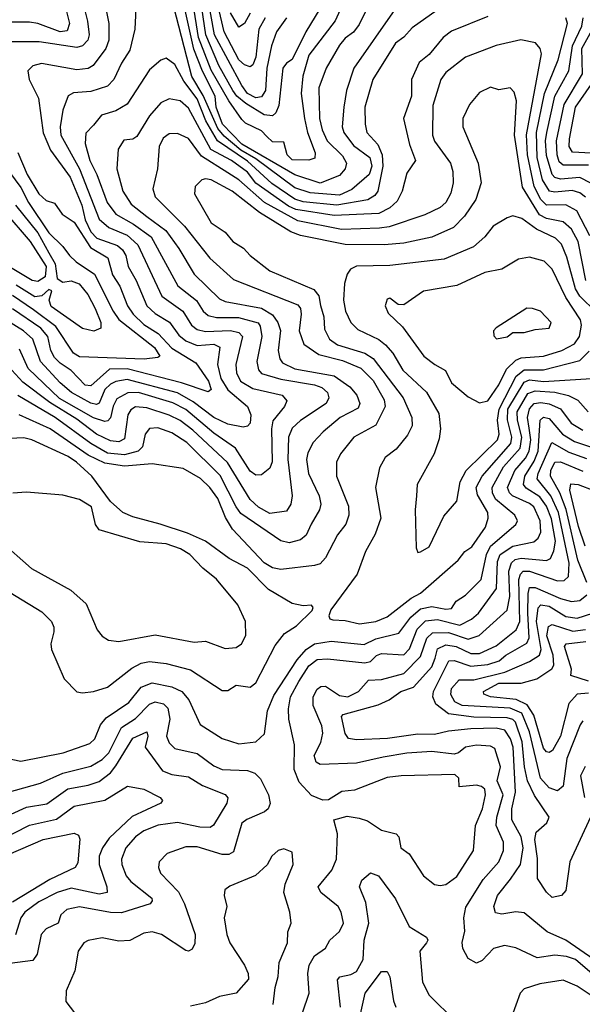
# Model space of a CAD drawing. Extents: x 1308313 to 1441400, y 959662 to 1036319.
# Tile 561 of 656: x 1413720 to 1415733, y 975135 to 978659. Entities that reach past the tile are written whole.
import ezdxf

# ---------------------------------------------------------------- set-up
doc = ezdxf.new("R2010")
doc.units = 0

msp = doc.modelspace()

# ---------------------------------------------------------------- linework, layer by layer
at = {"layer": '0CON10XD'}
for points in [[(1414599, 978665), (1414575.7, 978625), (1414565.1, 978524.9), (1414555, 978497.6), (1414545, 978489.8), (1414525, 978497.2), (1414504.8, 978514.8), (1414451.6, 978615), (1414407.9, 978805)], [(1413863.5, 978785), (1413898.5, 978645), (1413890.8, 978619.2), (1413864.9, 978614.9), (1413785, 978644.6), (1413755, 978649.6), (1413685, 978649.9)], [(1413940, 978745), (1413963.4, 978653.4), (1413968.5, 978605), (1413963.9, 978585), (1413945, 978565.2), (1413925, 978559.4), (1413789.7, 978579.7), (1413665, 978579.1)], [(1414017.8, 978755), (1414039.2, 978645), (1414039, 978585), (1414028.4, 978555), (1413982.9, 978495), (1413965, 978483.5), (1413925, 978479.4), (1413798.6, 978501.4), (1413767.1, 978492.9), (1413749.6, 978475), (1413754.1, 978445), (1413787.8, 978377.8), (1413804.1, 978254.1), (1413831.2, 978191.2), (1413901, 978095), (1413943.1, 977995), (1413955, 977942.6), (1413975, 977899.2), (1413996.7, 977876.7), (1414070.8, 977850.8), (1414088.8, 977835), (1414100, 977815), (1414108.4, 977775), (1414137.6, 977725), (1414174.8, 977635), (1414205, 977607.2), (1414256.7, 977576.7), (1414290, 977530), (1414315, 977509.4), (1414355, 977493.1), (1414415, 977497.9), (1414436.6, 977486.6), (1414428.7, 977425), (1414439.7, 977375), (1414465, 977334.5), (1414535.4, 977275), (1414547.8, 977245), (1414544.7, 977215.3), (1414535, 977204.4), (1414519.8, 977200.2), (1414465, 977211.3), (1414415, 977235.1), (1414341.6, 977291.6), (1414285, 977323.3), (1414105, 977370.9), (1414065, 977364.3), (1414045, 977354.6), (1414025, 977334.8), (1414005, 977286.7), (1413995, 977281.3), (1413975, 977286.5), (1413905.4, 977325), (1413865, 977359.2), (1413794.8, 977435), (1413767.2, 977515), (1413734, 977545), (1413675, 977581.7)], [(1415275, 978736.6), (1415125, 978630), (1415094.5, 978595.5), (1415065, 978574.2), (1414984, 978445), (1414955.6, 978345), (1414956, 978285), (1414962.3, 978255), (1415002.1, 978212.1), (1415017.7, 978175), (1415020.2, 978135), (1415001.4, 978045), (1414991.1, 978028.9), (1414965.6, 978014.4), (1414855, 977994.6), (1414735, 978006.5), (1414705, 978016.9), (1414622.5, 978072.5), (1414535, 978151.9), (1414427.7, 978225), (1414386.9, 978296.9), (1414355.4, 978375), (1414308.2, 978438.2), (1414275, 978498), (1414245, 978520.6), (1414225, 978514.1), (1414185, 978478.8), (1414105, 978356.8), (1414065, 978332.5), (1414013.6, 978316.4), (1413985, 978281.4), (1413957.3, 978252.7), (1413954.6, 978215.4), (1413970.9, 978155), (1413996.8, 978105), (1414033.1, 978005), (1414065, 977962.2), (1414127.2, 977927.2), (1414191, 977881), (1414286.2, 977706.2), (1414353.2, 977653.2), (1414377.2, 977615), (1414395, 977600.5), (1414425, 977593.3), (1414503.2, 977593.2), (1414573.6, 977573.6), (1414581.4, 977561.4), (1414587.1, 977525), (1414568.5, 977435), (1414575.2, 977405.2), (1414585, 977393), (1414655, 977372.5), (1414775, 977352.1), (1414802, 977342), (1414822, 977325), (1414826.9, 977305), (1414817.1, 977285), (1414725, 977223.9), (1414695, 977197.3), (1414682.3, 977165), (1414679.9, 977085), (1414695.7, 976955), (1414691.1, 976925), (1414675, 976900.4), (1414615, 976891.7), (1414574.4, 976914.4), (1414545, 976941.4), (1414464.5, 977074.5), (1414340, 977190), (1414295, 977223.8), (1414255, 977243.8), (1414175, 977269.3), (1414135, 977273.2), (1414118.1, 977261.9), (1414107.2, 977245), (1414095, 977158.9), (1414075, 977147.7), (1414045, 977151), (1413995, 977175.1), (1413925, 977229.5), (1413828.6, 977288.6), (1413731.7, 977361.7), (1413692.8, 977405)], [(1414138.6, 978748.6), (1414132.4, 978625), (1414115, 978550), (1414085, 978503.5), (1414057.7, 978445), (1414035, 978420.8), (1413975, 978401.1), (1413913.4, 978396.6), (1413894.3, 978385.7), (1413875.3, 978335), (1413864.8, 978275), (1413867.1, 978245), (1413934, 978125), (1414005.1, 977945.1), (1414039.7, 977915), (1414105, 977887), (1414143.5, 977853.5), (1414229.5, 977669.5), (1414303.9, 977615), (1414335.1, 977565.1), (1414355, 977550), (1414385, 977542.8), (1414475, 977546.3), (1414505, 977539.3), (1414517.2, 977525), (1414493.2, 977425), (1414495.9, 977395), (1414510.7, 977365), (1414555, 977338.4), (1414660, 977315), (1414676.4, 977295), (1414667.5, 977275), (1414626.4, 977223.6), (1414621.1, 977195), (1414623.7, 977076.3), (1414615, 977053.6), (1414585, 977030), (1414565, 977028.4), (1414545, 977042.7), (1414492, 977125), (1414415, 977178.8), (1414315, 977263.3), (1414267.9, 977287.9), (1414145, 977324.9), (1414107, 977323), (1414068.3, 977301.7), (1414055, 977276.2), (1414045, 977233.9), (1414036.3, 977223.7), (1414025, 977221.3), (1413985, 977233.5), (1413863.3, 977303.3), (1413750.9, 977410.9), (1413719.6, 977479.6)], [(1414984.9, 978745.1), (1414935, 978640.8), (1414915, 978614), (1414885, 978592), (1414865, 978567.8), (1414816.6, 978485), (1414791, 978415), (1414792.9, 978305), (1414802.5, 978265), (1414820.6, 978225), (1414875, 978171.1), (1414889.7, 978145), (1414885.3, 978125), (1414865, 978101.4), (1414795, 978073.6), (1414705, 978104), (1414515, 978213), (1414445.5, 978285), (1414423.1, 978345), (1414420.1, 978385), (1414374.3, 978474.3), (1414343.6, 978553.6), (1414305.4, 978725)], [(1414885.2, 978735), (1414848.9, 978655), (1414755, 978531.2), (1414733, 978456.9), (1414728, 978395), (1414739.2, 978305), (1414750, 978255), (1414777.5, 978182.5), (1414776.6, 978163.4), (1414755, 978156.1), (1414695, 978156.6), (1414677.4, 978175), (1414665, 978220.6), (1414625, 978221.5), (1414605, 978240), (1414585, 978260.9), (1414528.8, 978288.8), (1414515, 978301.9), (1414468.2, 978368.2), (1414405, 978477.9), (1414359.9, 978595), (1414341.2, 978715)], [(1414810.9, 978725), (1414744.4, 978615.6), (1414695, 978516.4), (1414675, 978503.1), (1414661.9, 978485), (1414648.1, 978351.9), (1414636.7, 978325), (1414625, 978314), (1414595, 978318.1), (1414529.2, 978359.2), (1414496.8, 978385), (1414482.6, 978405), (1414432.6, 978495), (1414386.6, 978605), (1414367.2, 978735)], [(1414674.8, 978665.2), (1414639.4, 978615), (1414620.9, 978565), (1414604.3, 978485.7), (1414600.3, 978405), (1414585, 978382.6), (1414565, 978379.2), (1414535.8, 978395), (1414515, 978422.7), (1414418, 978605), (1414390.9, 978750.9)], [(1415062.1, 978695), (1414916.1, 978485), (1414889.8, 978405), (1414880.4, 978345), (1414874.4, 978275.6), (1414879.7, 978255), (1414915, 978208.7), (1414973.4, 978165), (1414979.9, 978135), (1414970.7, 978105), (1414909.1, 978050.9), (1414865, 978031.1), (1414759.4, 978039.4), (1414705, 978057.3), (1414565, 978161), (1414511.6, 978191.6), (1414452.1, 978242.1), (1414429.8, 978269.8), (1414377.1, 978387.1), (1414336.4, 978455), (1414271.4, 978705)], [(1415395, 978670.2), (1415265, 978617.5), (1415235, 978595.3), (1415185.4, 978534.6), (1415149.4, 978505), (1415122, 978445), (1415121.8, 978385), (1415093.3, 978305), (1415115, 978212.5), (1415136.2, 978155), (1415105, 978108.8), (1415088.7, 978045), (1415070.5, 978009.5), (1415044.7, 977985), (1415005.3, 977964.7), (1414845, 977958.2), (1414708.8, 977978.9), (1414681.7, 977991.7), (1414565, 978073.6), (1414535, 978112.4), (1414477.7, 978155), (1414404.1, 978194.1), (1414325, 978341.7), (1414295, 978368.2), (1414255, 978375.3), (1414225, 978360.7), (1414185, 978314.6), (1414139.9, 978240.1), (1414125, 978231.3), (1414092.8, 978227.2), (1414073, 978195), (1414068.3, 978125), (1414089.6, 978045), (1414118.9, 977998.9), (1414175, 977953.9), (1414243.7, 977903.7), (1414290.3, 977840.3), (1414345, 977748.4), (1414435, 977659.2), (1414455, 977650.4), (1414585, 977626.2), (1414625, 977602.4), (1414643.7, 977575), (1414653.8, 977546.2), (1414644.8, 977474.8), (1414650.7, 977445), (1414661.2, 977431.2), (1414705, 977409.6), (1414845, 977384.6), (1414901.3, 977345), (1414927.2, 977315), (1414937.8, 977285), (1414931.4, 977268.6), (1414866.7, 977235), (1414806.6, 977183.4), (1414770, 977145), (1414751.3, 977108.7), (1414747.1, 977085), (1414754, 977035), (1414791.6, 976955), (1414797.4, 976925), (1414792.9, 976905), (1414763.6, 976853.6), (1414745.8, 976814.2), (1414725, 976797.4), (1414685, 976786.8), (1414655, 976793.7), (1414511.7, 976891.7), (1414494.4, 976915), (1414437.7, 977027.7), (1414317.9, 977145), (1414265, 977180.7), (1414215, 977197.9), (1414185, 977195.9), (1414168.8, 977175), (1414160.2, 977129.8), (1414144.9, 977115.1), (1414095, 977101.8), (1414035, 977107.6), (1413975, 977141.6), (1413847.2, 977235), (1413713.8, 977313.8)], [(1414545, 978681.8), (1414525, 978644.6), (1414505, 978631.4), (1414475, 978683.5)], [(1415745, 978023), (1415725, 978038.7), (1415697.5, 978047.5), (1415635, 978041.6), (1415615.5, 978045.5), (1415590.7, 978085), (1415572.4, 978165), (1415569.6, 978255), (1415598.3, 978395), (1415647.4, 978515), (1415680.2, 978645), (1415674.2, 978665)], [(1415763.5, 978073.5), (1415725, 978093.8), (1415655, 978087.9), (1415635, 978094), (1415625, 978104.4), (1415605, 978172.9), (1415601.6, 978225), (1415606.5, 978255), (1415635.2, 978384.8), (1415685.4, 978475), (1415697.9, 978565), (1415731.7, 978635), (1415736.8, 978665)], [(1415755, 978137.9), (1415665, 978137.5), (1415650.4, 978150.4), (1415643, 978175), (1415640.8, 978225), (1415668, 978355), (1415733.8, 978465), (1415731.5, 978555), (1415786.5, 978655)], [(1415759.8, 977885), (1415713.6, 977975), (1415675, 977996.1), (1415605, 977994.4), (1415585, 978015.5), (1415561.2, 978061.2), (1415537.7, 978175), (1415533.5, 978246.5), (1415586.8, 978536.8), (1415582.9, 978555), (1415565.9, 978575.9), (1415513.1, 978586.9), (1415425, 978566.1), (1415315.6, 978525), (1415245, 978470), (1415227.1, 978445), (1415198.2, 978351.8), (1415197.6, 978245), (1415205, 978224.2), (1415261.6, 978145), (1415270, 978115), (1415271.3, 978075), (1415262.5, 978037.5), (1415245, 978004.7), (1415225, 977987.1), (1415170.1, 977959.9), (1415042.9, 977917.2), (1415007.8, 977912.2), (1414872.2, 977907.8), (1414715, 977938.7), (1414596.2, 978005), (1414505, 978085.2), (1414465, 978110.7), (1414370.6, 978170.6), (1414325, 978232.9), (1414285, 978251.8), (1414255, 978250), (1414233.9, 978235), (1414219.5, 978205), (1414213.8, 978125), (1414196.7, 978053.3), (1414205.4, 978025), (1414309.8, 977919.8), (1414400.3, 977805), (1414485, 977728.9), (1414715, 977638.2), (1414724.7, 977625), (1414728.1, 977605), (1414720, 977545), (1414737.4, 977497.4), (1414790.5, 977460.5), (1414875, 977438.5), (1414941.2, 977411.2), (1414985, 977367.2), (1415025, 977298.2), (1415028, 977275), (1414995, 977207.6), (1414915.9, 977164.1), (1414868.7, 977105), (1414853.4, 977075), (1414854.2, 977025), (1414897.3, 976917.3), (1414898.6, 976885), (1414887.1, 976852.9), (1414857.2, 976815), (1414815, 976733.1), (1414795, 976711.8), (1414775.5, 976705.5), (1414655, 976690.7), (1414625, 976697.6), (1414595, 976715.2), (1414481.6, 976835), (1414457.1, 976877.1), (1414429.7, 976945), (1414401.1, 976985), (1414367.3, 977017.3), (1414305, 977052.4), (1414195, 977069.5), (1414095, 977060.5), (1414025, 977072.1), (1413965, 977100.7), (1413829.2, 977195), (1413718.4, 977245)], [(1415765, 978180.9), (1415698.2, 978185), (1415686.7, 978205), (1415687.7, 978232.3), (1415708.8, 978345), (1415785.1, 978455)], [(1415745.7, 977725), (1415718.4, 977865), (1415695, 977908.6), (1415665, 977935.5), (1415605, 977947), (1415579.8, 977959.8), (1415519.1, 978059.1), (1415491.2, 978245), (1415498.3, 978368.3), (1415489.5, 978399.5), (1415475, 978414.5), (1415435, 978407.5), (1415405, 978417.3), (1415365, 978397.9), (1415329.4, 978355), (1415305.4, 978305), (1415306.4, 978275), (1415360.9, 978145), (1415371.4, 978075), (1415352.4, 978015), (1415312.4, 977955), (1415272.7, 977915), (1415195, 977879.8), (1415095, 977858.6), (1415025, 977852.6), (1414885, 977854), (1414725, 977886.7), (1414690, 977900), (1414578.9, 977968.9), (1414480.5, 978045), (1414405, 978085.8), (1414385, 978089.6), (1414372.5, 978085), (1414347.9, 978062.1), (1414345.5, 978035), (1414405, 977931.1), (1414455, 977898.2), (1414482.5, 977865), (1414520.8, 977840.8), (1414545, 977814.2), (1414615, 977759.8), (1414773.4, 977693.4), (1414790.9, 977670.9), (1414796.4, 977636.4), (1414808.1, 977595), (1414810.7, 977550.7), (1414829.1, 977515), (1414857.1, 977495), (1414955.3, 977465.3), (1414985, 977445.7), (1415091.9, 977305), (1415123.8, 977235), (1415124.2, 977205), (1415107.9, 977172.1), (1415067.7, 977122.3), (1415027.9, 977092.1), (1415008.1, 977055), (1414993.9, 976985), (1415012.9, 976875), (1414992.3, 976817.7), (1414957.2, 976755), (1414927.8, 976675), (1414833.6, 976546.4), (1414826.4, 976525), (1414830.6, 976515), (1414840.6, 976510.6), (1414885, 976508.4), (1414936.5, 976496.5)], [(1413713.2, 978183.2), (1413747.2, 978105), (1413789.2, 978035), (1413815, 978011.8), (1413845, 978001.5), (1413872.7, 977962.7), (1413915, 977934.2), (1413973.9, 977843.9), (1414035.9, 977805.9), (1414052.3, 977745), (1414078.2, 977705), (1414106.4, 977635), (1414126.7, 977605), (1414165, 977567.6), (1414216.1, 977536.1), (1414265, 977483), (1414350.9, 977430.9), (1414395.6, 977365), (1414405.2, 977334.8), (1414395, 977327.2), (1414299.1, 977359.1), (1414105, 977409.5), (1414042.3, 977407.7), (1413975, 977348.3), (1413955, 977351.3), (1413905, 977403), (1413865, 977429), (1413845, 977449.6), (1413831.5, 977475), (1413820.8, 977525), (1413795.5, 977555), (1413695, 977624.1)], [(1413660.3, 978145), (1413725, 978058.3), (1413751.5, 978005), (1413825, 977895.5), (1413875, 977847.5), (1413898.2, 977815), (1413922.2, 977792.2), (1413988.4, 977748.4), (1414054.3, 977615), (1414075.5, 977585.5), (1414203.2, 977485), (1414222.1, 977455), (1414215, 977449.3), (1414166.1, 977443.9), (1413935, 977452.6), (1413913.3, 977465), (1413850.1, 977560.1), (1413769.7, 977620.3), (1413695, 977671.5)], [(1413705, 977994.4), (1413785, 977895.5), (1413824.6, 977824.6), (1413847.3, 977785), (1413855, 977732.7), (1413875, 977719.2), (1413905, 977724.1), (1413933.8, 977713.8), (1413964.7, 977674.7), (1413990, 977625), (1414010.6, 977575), (1414011.2, 977555), (1413986.2, 977543.8), (1413945, 977554.1), (1413832.8, 977632.8), (1413825.7, 977655), (1413835, 977687.8), (1413825, 977693.1), (1413799.5, 977670.5), (1413775, 977666.9), (1413708.2, 977708.2)], [(1413663.3, 977975), (1413757.7, 977865), (1413814.9, 977775), (1413811.8, 977738.2), (1413785, 977721.9), (1413765, 977725.5), (1413627.1, 977807.1)], [(1415782.4, 977612.4), (1415725, 977669.2), (1415708.8, 977695), (1415678.4, 977808.4), (1415659.1, 977855), (1415637, 977877), (1415569, 977909), (1415517, 977947), (1415485, 977957.1), (1415465, 977950), (1415415, 977919.5), (1415385, 977881.5), (1415344.1, 977845.9), (1415238.7, 977801.3), (1415045, 977778.8), (1414925, 977776.1), (1414903.6, 977766.4), (1414892.3, 977747.7), (1414883.1, 977715), (1414878.7, 977655), (1414886.3, 977615), (1414904.7, 977575), (1414930.1, 977550.1), (1415005, 977513.6), (1415029.7, 977495), (1415055.1, 977465.1), (1415091.2, 977405), (1415176.1, 977326.1), (1415219.5, 977249.5), (1415225.9, 977194.1), (1415221.8, 977158.2), (1415203.1, 977105), (1415142.5, 976995), (1415140, 976955), (1415135.5, 976904.5), (1415138.8, 976768.8), (1415145, 976752.5)], [(1415365, 977287.1), (1415395, 977294.4), (1415435, 977351.8), (1415461.6, 977408.4), (1415495, 977440.3), (1415515, 977448.1), (1415595, 977454.6), (1415659.6, 977475), (1415705, 977498.4), (1415723.5, 977525), (1415731, 977565), (1415726.7, 977585), (1415674.7, 977664.7), (1415625, 977766.2), (1415596.7, 977795), (1415545, 977809.2), (1415505, 977801.8), (1415445, 977765.4), (1415385, 977753.6), (1415285, 977707.3), (1415165, 977687.2), (1415095, 977637.8), (1415075, 977638.9), (1415045, 977662.5), (1415035, 977658), (1415028.1, 977635), (1415038.6, 977608.6), (1415089.9, 977559.9), (1415166.7, 977455), (1415205.4, 977424.6), (1415243.6, 977403.6), (1415265, 977359.2), (1415325, 977309.1), (1415365, 977287.1)], [(1415426.7, 977516.7), (1415465, 977524.2), (1415485, 977538.8), (1415525, 977539.2), (1415565, 977550), (1415615, 977554.4), (1415622, 977575), (1415583.3, 977615), (1415555.6, 977625.6), (1415535, 977625.7), (1415425, 977556), (1415416.2, 977545), (1415416.7, 977526.7), (1415426.7, 977516.7)], [(1415145, 976752.5), (1415155, 976754), (1415185, 976772.7), (1415237.5, 976882.5), (1415284.6, 976935.4), (1415296.8, 977005), (1415318.3, 977045), (1415430.2, 977155), (1415435.6, 977175), (1415429.6, 977225), (1415435.4, 977265), (1415496.5, 977383.5), (1415525, 977405.1), (1415595, 977405.1), (1415725, 977438.9), (1415757.4, 977472.6)], [(1414936.5, 976496.5), (1414995, 976504.8), (1415035, 976521.5), (1415121.3, 976588.7), (1415155, 976606.5), (1415288.9, 976725), (1415313.5, 976755), (1415338.3, 976771.7), (1415387.1, 976842.9), (1415396.6, 976875), (1415395.2, 976895), (1415358.3, 976958.3), (1415354.1, 976985), (1415375.1, 977025), (1415477.4, 977142.6), (1415480.9, 977165), (1415466.2, 977226.2), (1415467.3, 977265), (1415525, 977361.4), (1415545, 977369.4), (1415595, 977363.8), (1415785, 977376.2)], [(1413725, 976004.7), (1413876, 976035), (1413971.9, 976068.1), (1413989.4, 976085), (1414009.3, 976135), (1414029.6, 976160.4), (1414110.8, 976215), (1414155, 976269.8), (1414195, 976285.6), (1414265, 976271.7), (1414300.4, 976255), (1414325.6, 976224.4), (1414366.7, 976136.7), (1414445, 976085.8), (1414505, 976067.3), (1414565.9, 976074.1), (1414596.6, 976103.4), (1414607.1, 976185), (1414629.8, 976240.2), (1414712.7, 976367.3), (1414745, 976404.9), (1414775, 976424.8), (1414835, 976434.2), (1414952.9, 976422.9), (1414995, 976442.8), (1415077.2, 976462.8), (1415120, 976520), (1415155, 976550.2), (1415195, 976558.3), (1415245, 976548.7), (1415265, 976551.1), (1415282.1, 976577.9), (1415315, 976599.6), (1415371.6, 976655), (1415391.1, 976745), (1415404.6, 976775), (1415495, 976852.3), (1415501.1, 976865), (1415492.2, 976885), (1415423.1, 976943.1), (1415412.1, 976965), (1415411, 976985), (1415451.9, 977058.1), (1415511.3, 977125), (1415517.4, 977165), (1415501.4, 977225), (1415500.4, 977255), (1415538.9, 977321.1), (1415565, 977330.4), (1415635, 977325.5), (1415684.1, 977314.1), (1415717.5, 977297.5), (1415754.9, 977254.9)], [(1414732.3, 975105), (1414756.3, 975175), (1414751.3, 975245), (1414756.2, 975275), (1414775, 975309.2), (1414814.1, 975335.9), (1414830.4, 975365), (1414865, 975395.5), (1414878.4, 975425), (1414870.6, 975465), (1414860, 975485), (1414797.3, 975535), (1414788.5, 975555), (1414837.1, 975615), (1414853.4, 975655), (1414857.6, 975745), (1414844.4, 975795.6), (1414892.1, 975807.9), (1414935, 975801.5), (1414965, 975791.2), (1415015, 975758.5), (1415068, 975745), (1415076.4, 975735), (1415083.8, 975695), (1415113.4, 975673.4), (1415165.6, 975595), (1415204, 975564), (1415225, 975560), (1415245, 975564.5), (1415285, 975592.9), (1415344.2, 975685.8), (1415350.7, 975775), (1415375.8, 975834.2), (1415386.9, 975885), (1415384.7, 975905), (1415373.3, 975915), (1415355, 975919.3), (1415293.1, 975913.1), (1415291.8, 975945), (1415277.4, 975957.4), (1415085, 975953.2), (1415035, 975946.9), (1414918.3, 975901.7), (1414872.7, 975897.3), (1414825, 975867.1), (1414805, 975865.6), (1414765, 975882.1), (1414720.6, 975930.6), (1414702.3, 975975), (1414704.1, 976064.1), (1414683.3, 976155), (1414682, 976192), (1414689.8, 976235), (1414719.7, 976290.3), (1414755, 976346.6), (1414785, 976368.8), (1414821.8, 976371.8), (1414955, 976357.4), (1414975, 976362), (1414996.9, 976383.1), (1415015, 976390.3), (1415095, 976385.7), (1415115, 976407.5), (1415142.8, 976477.2), (1415172.5, 976507.5), (1415215, 976512.3), (1415295, 976491.7), (1415337.1, 976512.9), (1415362.2, 976535), (1415426.7, 976623.4), (1415430, 976720.1), (1415439.2, 976745), (1415485, 976774.3), (1415560.1, 976789.9), (1415575, 976803.8), (1415585.1, 976824.9), (1415582.6, 976865), (1415559.9, 976915), (1415545, 976927.6), (1415483.9, 976955), (1415472.7, 976965), (1415466, 976985), (1415492, 977045), (1415530.6, 977089.4), (1415543.5, 977115), (1415549.7, 977155), (1415542.7, 977197.3), (1415537.8, 977235), (1415544.5, 977265.5), (1415561.6, 977285), (1415585, 977288.9), (1415615, 977284.2), (1415655, 977266.4), (1415693.7, 977215), (1415735, 977189.7)], [(1415020.3, 976019.7), (1414925, 975998.3), (1414795, 975993.5), (1414781.1, 976001.1), (1414774.4, 976025), (1414798.2, 976071.8), (1414805.2, 976105.2), (1414801.8, 976131.8), (1414770.2, 976205), (1414770.7, 976235), (1414785, 976263.2), (1414797.3, 976272.7), (1414815, 976274.2), (1414865, 976239.8), (1414895, 976235.9), (1414933.1, 976255), (1414968, 976295), (1415015, 976297), (1415095, 976318.9), (1415155, 976379.5), (1415176.9, 976445), (1415197.3, 976465), (1415255, 976465.5), (1415325, 976441.5), (1415364, 976455), (1415465, 976545.5), (1415474.5, 976595), (1415471.1, 976685), (1415479.5, 976715), (1415493.6, 976726.4), (1415515, 976731.6), (1415566.9, 976726.9), (1415605, 976722.8), (1415620.1, 976729.9), (1415632.1, 976757.9), (1415637, 976793), (1415622.7, 976872.7), (1415605, 976917.3), (1415580.9, 976950.9), (1415532.5, 976982.5), (1415523.5, 976995), (1415527.3, 977025), (1415560.7, 977079.3), (1415575.1, 977115.1), (1415582.2, 977225), (1415595, 977236.6), (1415615, 977231.5), (1415662.6, 977175), (1415705, 977149.2), (1415815, 977112.3)], [(1413945, 976249.5), (1413985, 976254.6), (1414035, 976269.6), (1414121.7, 976338.3), (1414155, 976355.7), (1414185, 976361.4), (1414244.7, 976355.3), (1414332.1, 976332.1), (1414445, 976258.5), (1414465, 976258.6), (1414495, 976277.8), (1414545, 976269.8), (1414565, 976285.4), (1414635, 976419.1), (1414667.4, 976462.6), (1414710.7, 976489.3), (1414766.9, 976545), (1414770, 976555), (1414765, 976563.3), (1414735, 976560.6), (1414695, 976569.2), (1414610.1, 976620.1), (1414535, 976696.2), (1414470.2, 976730.2), (1414385, 976792.1), (1414320.6, 976820.6), (1414222.8, 976852.8), (1414125, 976879.3), (1414090, 976895), (1414045.4, 976935), (1413978.5, 977025), (1413924.1, 977075), (1413893.9, 977095), (1413764.3, 977155), (1413735, 977162.4), (1413685, 977160)], [(1415476.9, 975583.1), (1415512.3, 975635), (1415521.4, 975695), (1415514.6, 975735), (1415480.7, 975795), (1415481.8, 975835), (1415494.6, 975894.6), (1415485.8, 976055), (1415476.8, 976085), (1415455.6, 976115.6), (1415425, 976123.8), (1415335, 976120.6), (1415255, 976112.8), (1415205, 976100.5), (1415145, 976101.8), (1415035.9, 976085.9), (1414925, 976081.7), (1414896.5, 976086.5), (1414885, 976104.2), (1414871.8, 976165), (1414877.6, 976172.4), (1415002.6, 976207.4), (1415042.9, 976225), (1415084.6, 976255), (1415129.6, 976270.4), (1415195, 976342.6), (1415206.5, 976373.5), (1415215, 976406.9), (1415245, 976422.1), (1415282.5, 976415), (1415335, 976390.8), (1415365, 976390.8), (1415425, 976417.4), (1415497, 976475), (1415509.4, 976505), (1415505.7, 976655), (1415512, 976675), (1415522.1, 976685), (1415545, 976684.9), (1415645, 976650.5), (1415668.5, 976651.5), (1415684.5, 976665.5), (1415686.7, 976713.3), (1415648.7, 976895), (1415620.9, 976955), (1415571.8, 977015), (1415574.9, 977035), (1415624, 977145), (1415685, 977110.4), (1415747.9, 977087.9)], [(1415749.5, 976645), (1415717.5, 976725), (1415676.2, 976906.2), (1415652.5, 976965), (1415619.5, 977025), (1415621.2, 977045), (1415635, 977074.8), (1415655, 977076.1), (1415735, 977042.8)], [(1415744, 976775), (1415719.2, 976845), (1415688.6, 976975), (1415691.8, 976998.2), (1415718.9, 976995), (1415775, 976973.7)], [(1414455, 976408.2), (1414495, 976412.5), (1414514.3, 976425), (1414529.1, 976455), (1414528.2, 976505), (1414501.1, 976565), (1414425, 976656.7), (1414375.9, 976695.9), (1414329.5, 976745), (1414296.2, 976765), (1414245, 976782.9), (1414150.3, 976790.3), (1414005, 976832.7), (1413991.9, 976851.9), (1413977.7, 976915), (1413935, 976941.5), (1413875, 976956.8), (1413745, 976967.8), (1413695.9, 976964.1)], [(1413647.8, 976795), (1413762.5, 976695), (1413903.3, 976616.7), (1413957.8, 976567.7), (1413997.5, 976475), (1414015, 976453.1), (1414037.7, 976437.7), (1414075, 976433.9), (1414205, 976457.5), (1414345, 976430.7), (1414385, 976434.6), (1414455, 976408.2)], [(1413615, 976652.1), (1413799.1, 976539.1), (1413833.8, 976505), (1413843.1, 976485), (1413842.3, 976467.7), (1413831.8, 976425), (1413833.8, 976405), (1413879.6, 976299.6), (1413925, 976253.1), (1413945, 976249.5)], [(1415762.8, 975805), (1415688.3, 975645), (1415675, 975542.9), (1415659.2, 975525), (1415625, 975517.5), (1415605, 975536.2), (1415572.7, 975585), (1415572.6, 975657.4), (1415563.9, 975725), (1415568.4, 975751.6), (1415606.7, 975785), (1415614.7, 975805), (1415561.8, 975881.8), (1415537.3, 975935), (1415526.4, 975985), (1415518.4, 976075), (1415493.8, 976145), (1415484.7, 976154.7), (1415465, 976160.9), (1415345, 976162.6), (1415254.4, 976174.4), (1415209.3, 976209.3), (1415199, 976235), (1415201.1, 976255), (1415256, 976364), (1415275, 976365.9), (1415335, 976345.4), (1415395, 976350.6), (1415436.1, 976363.9), (1415459.7, 976385), (1415535, 976427.2), (1415543.6, 976446.4), (1415538.5, 976535), (1415539.4, 976605), (1415545, 976626.9), (1415565, 976626.7), (1415655, 976587.6), (1415695, 976577), (1415725, 976580.4), (1415749, 976601)], [(1415735, 976150), (1415726.2, 976135), (1415678.1, 976015), (1415664.8, 975915.2), (1415645, 975899.5), (1415615, 975909.8), (1415583.8, 975945), (1415545, 976110.3), (1415517.3, 976177.3), (1415474.8, 976194.8), (1415304, 976204), (1415277.6, 976217.6), (1415263.4, 976243.4), (1415265.6, 976265), (1415293.4, 976296.5), (1415345, 976296.8), (1415456, 976324), (1415545, 976362.2), (1415580.5, 976385), (1415585.8, 976405), (1415569.3, 976505), (1415575, 976554.5), (1415584.9, 976565.1), (1415615, 976560.5), (1415675, 976523.1), (1415715, 976516.5), (1415770.9, 976535)], [(1415755, 976248.6), (1415715, 976244.7), (1415685, 976211.8), (1415655.1, 976095), (1415626.3, 976043.7), (1415615, 976036.1), (1415605, 976038.8), (1415595, 976051.9), (1415560.1, 976169.9), (1415536.3, 976206.3), (1415496.2, 976226.2), (1415405.4, 976235.4), (1415381.5, 976245), (1415380.3, 976255), (1415435, 976284.5), (1415515, 976284.9), (1415570.7, 976299.3), (1415623.9, 976336.1), (1415631.2, 976348.8), (1415628.7, 976385), (1415606.4, 976453.6), (1415612.3, 976487.7), (1415625, 976494.3), (1415699.4, 976470.6), (1415745, 976476.9)], [(1415755, 976291.8), (1415692.4, 976312.4), (1415695.2, 976335), (1415669.4, 976415), (1415675.6, 976425), (1415746, 976434)], [(1413645, 975884.3), (1413795, 975926.4), (1413875, 975962.7), (1413975, 975987.6), (1414015, 976010.7), (1414039.4, 976035), (1414084.1, 976125.9), (1414135, 976158.2), (1414185, 976209.8), (1414205, 976217.8), (1414235, 976210.4), (1414250.8, 976195), (1414257.4, 976155), (1414246.2, 976095), (1414255, 976071.1), (1414275, 976050), (1414355, 976032.4), (1414415, 975988.9), (1414445, 975976), (1414535, 975971.7), (1414562, 975962), (1414581.5, 975941.5), (1414611.2, 975885), (1414616.5, 975853.5), (1414609.1, 975835), (1414596.4, 975823.6), (1414533, 975797), (1414515, 975783.6), (1414485, 975680.4), (1414468.7, 975671.3), (1414445, 975671), (1414355, 975698.1), (1414315, 975698.1), (1414247.5, 975675), (1414219.5, 975645), (1414217.3, 975625), (1414223.8, 975605), (1414288.1, 975538.1), (1414309.7, 975495), (1414347.8, 975385), (1414346.8, 975353.2), (1414337.6, 975332.4), (1414325, 975325.4), (1414315, 975327.3), (1414227.3, 975385), (1414195, 975394.8), (1414165, 975390), (1414115, 975363.5), (1414075, 975361.6), (1414015, 975372.7), (1413965, 975363.8), (1413950, 975355), (1413930, 975325), (1413917.8, 975255), (1413886.9, 975183.1), (1413885.8, 975145), (1413917.1, 975105)], [(1413646.5, 975796.5), (1413745, 975840.4), (1413817.2, 975852.8), (1413893.2, 975906.8), (1413965, 975919), (1414005, 975932.2), (1414045, 975963.8), (1414065, 975988), (1414125, 976087.6), (1414175, 976110.5), (1414179, 976095), (1414169.6, 976055), (1414230.9, 975970.9), (1414265, 975957), (1414325, 975949.7), (1414375, 975918.4), (1414455.8, 975885.8), (1414464.6, 975874.6), (1414461.3, 975855), (1414413.3, 975776.7), (1414402, 975768), (1414365, 975768.8), (1414285, 975785.5), (1414216.3, 975776.3), (1414164.6, 975755.4), (1414135, 975734.2), (1414100, 975695), (1414084.3, 975655), (1414085.3, 975635), (1414101.1, 975595), (1414118.1, 975575), (1414193.3, 975515), (1414194.7, 975505), (1414187.3, 975495), (1414085, 975463.1), (1414045, 975464.3), (1413935, 975483.7), (1413889.5, 975475), (1413867.1, 975455), (1413858.5, 975425), (1413814.7, 975405), (1413797.6, 975385), (1413782.9, 975315), (1413767.7, 975292.3), (1413685, 975281.1)], [(1415785, 975230), (1415708.5, 975295), (1415676.5, 975306.5), (1415635, 975311.6), (1415571.5, 975301.5), (1415495, 975336.8), (1415454.7, 975345.3), (1415415.3, 975334.7), (1415375, 975291.4), (1415355, 975281.9), (1415325, 975298.9), (1415306.4, 975335), (1415303.2, 975356.8), (1415312.6, 975397.4), (1415310, 975445), (1415317.2, 975482.8), (1415378.2, 975581.8), (1415435.1, 975644.9), (1415451.3, 975685), (1415451.4, 975715), (1415424.8, 975775), (1415427.2, 975805), (1415450.5, 975885), (1415429, 975935), (1415441.2, 975985), (1415420.1, 976050.1), (1415405, 976058.8), (1415355, 976063), (1415315, 976055.9), (1415290.4, 976035), (1415275, 976030), (1415195, 976040), (1415105, 976033.9), (1415020.3, 976019.7)], [(1413666.9, 976016.9), (1413725, 976004.7)], [(1415743.7, 975986.3), (1415727, 975953), (1415740.7, 975875)], [(1413645, 975720), (1413755, 975776.1), (1413852, 975798), (1413915.8, 975844.2), (1414025, 975865.2), (1414105.6, 975915.6), (1414165, 975904.5), (1414222.5, 975875), (1414230.8, 975865), (1414226, 975855), (1414122.4, 975807.6), (1414040.5, 975729.5), (1414016.3, 975695), (1414004.8, 975665), (1414004.2, 975635), (1414032.6, 975555), (1414033.3, 975535), (1414005, 975529.3), (1413905, 975550.7), (1413855, 975534.8), (1413788.6, 975501.4), (1413739.2, 975465), (1413724.7, 975445), (1413705, 975383.5)], [(1413635, 975651.7), (1413805, 975725.2), (1413915, 975747.1), (1413930.8, 975740.8), (1413936.1, 975726.1), (1413928.1, 975641.9), (1413919.4, 975625), (1413827.9, 975582.1), (1413695, 975501.2)], [(1414627.3, 975135), (1414634.4, 975195), (1414645.4, 975234.6), (1414649.1, 975285), (1414678.2, 975355), (1414679.5, 975395), (1414691.8, 975425), (1414686.5, 975465), (1414665.3, 975535), (1414670.8, 975565), (1414699.4, 975635), (1414695, 975680), (1414665, 975691.2), (1414645, 975686), (1414622.5, 975665), (1414605.4, 975634.6), (1414563.6, 975596.4), (1414472, 975558), (1414454.2, 975545), (1414451.9, 975525), (1414461.9, 975485), (1414452.5, 975445), (1414461.5, 975385), (1414472.5, 975355), (1414524.3, 975275), (1414537.5, 975245), (1414538.8, 975225), (1414494.6, 975175.4), (1414435, 975162.7), (1414385, 975140), (1414331.7, 975128.3)], [(1414868.8, 975125), (1414857.2, 975222.7), (1414866.1, 975233.9), (1414905, 975241.9), (1414925, 975252.9), (1414949, 975295), (1414953.2, 975365), (1414969.4, 975425), (1414959.2, 975499.2), (1414936.8, 975555), (1414945, 975578.9), (1414975, 975605.3), (1415004.5, 975595), (1415065, 975512.2), (1415113.8, 975413.8), (1415175.7, 975375), (1415181.1, 975365), (1415176.5, 975355), (1415152.3, 975325), (1415161.8, 975215), (1415185, 975168.1), (1415279.1, 975075)], [(1415775, 975295.4), (1415675, 975365.2), (1415607.5, 975395), (1415525, 975462.8), (1415495, 975465.6), (1415445, 975457.2), (1415423.1, 975463.1), (1415416.7, 975485), (1415429.5, 975525), (1415476.9, 975583.1)], [(1414939.7, 975100.3), (1414956.9, 975175), (1415015, 975252.9), (1415035, 975252), (1415045, 975234), (1415057.6, 975147.6), (1415066.6, 975125)], [(1415815, 975133.8), (1415715, 975199.7), (1415665, 975222.1), (1415581.7, 975208.3), (1415525, 975191.1), (1415511.1, 975175), (1415479.7, 975089.7)]]:
    msp.add_lwpolyline(points, dxfattribs=at)

doc.saveas('drawing.dxf')
